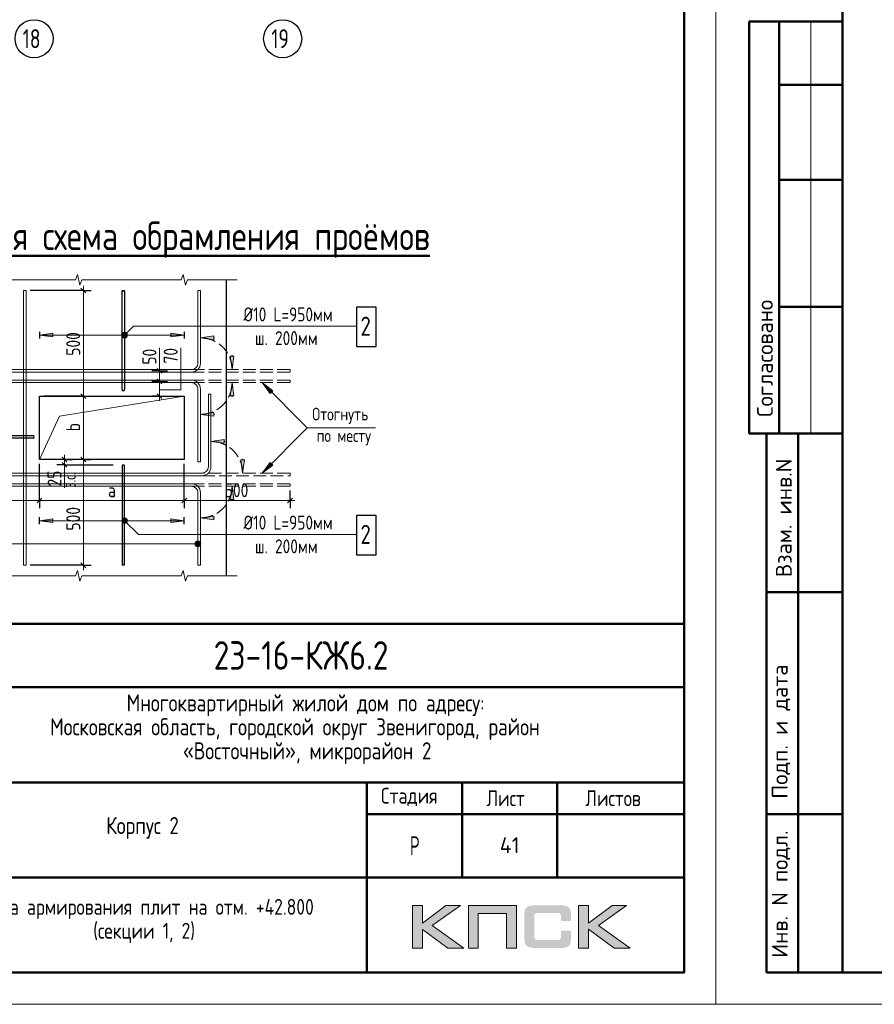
# Model space of a CAD drawing. Header units: millimetres. Extents: x 40580 to 1168286, y -220995 to 81020.
# Tile 318 of 419: x 814592 to 828068, y -128368 to -112842. Entities that reach past the tile are written whole.
import ezdxf

# ---------------------------------------------------------------- set-up
doc = ezdxf.new("R2010")
doc.units = ezdxf.units.MM
doc.linetypes.add('______2', pattern=[270, 200, -70])
doc.linetypes.add('CENTER', pattern=[2, 1.25, -0.25, 0.25, -0.25])
for name, color, linetype, lineweight in [('Standard', 7, 'Continuous', 25), ('Арм.стержн.ниж.зоны 2й ряд', 7, '______2', 25), ('ЖБ Перекрытие средний уровень', 7, 'Continuous', 50), ('ОСИ', 7, 'CENTER', 15), ('Размерная линия_ общее', 7, 'Continuous', 25), ('Текст_ общее', 7, 'Continuous', 25), ('Фоновоя арматура Х1', 52, 'Continuous', 25)]:
    doc.layers.add(name, color=color, linetype=linetype, lineweight=lineweight)
doc.styles.add('GOST 2.304', font='isocpeur.ttf', dxfattribs={"width": 0.8})
doc.styles.add('GOST 2.304-81', font='txt')
doc.styles.add('ISOCPEUR', font='isocpeur.ttf')
doc.styles.get("Standard").update_dxf_attribs({"font": 'isocpeur.ttf'})

msp = doc.modelspace()

# ---------------------------------------------------------------- hatches: boundary and pattern name
h = msp.add_hatch(color=256)
h.paths.add_polyline_path([(821541.2, -126811.5), (821313.7, -126811.5), (820941.7, -127091.5), (820941.7, -126811.5), (820784.1, -126811.5), (820784.1, -127483.6), (820941.7, -127483.6), (820941.7, -127188.3), (821344.2, -127483.6), (821595.9, -127483.6), (821095.2, -127128.2)])
h.paths.add_polyline_path([(821824, -126938), (822269.3, -126938), (822269.3, -127483.6), (822425.6, -127483.6), (822425.6, -126811.5), (822259, -126811.5), (821667.8, -126811.5), (821667.8, -126970.5), (821667.8, -127483.6), (821824, -127483.6)])
h.paths.add_polyline_path([(823563.8, -126808), (823406.1, -126808), (823406.1, -127480.8), (823563.8, -127480.8), (823563.8, -127184.9), (823966.2, -127480.8), (824217.9, -127480.8), (823717.3, -127124.7), (824163.3, -126808), (823936.5, -126808), (823563.8, -127088.1)])
msp.add_hatch(color=256).paths.add_polyline_path([(823274.8, -126882.7), (823272.7, -126875.1), (823269.9, -126868.9), (823266.5, -126862.7), (823263, -126856.4), (823259.5, -126851.6), (823255.4, -126846.8), (823251.2, -126841.9), (823247.1, -126837.8), (823241.6, -126834.3), (823236, -126830.2), (823229.8, -126826.7), (823222.9, -126823.9), (823216, -126821.2), (823208.4, -126818.4), (823200.8, -126816.3), (823182.8, -126812.9), (823163.4, -126810.1), (823142, -126808.7), (823118.5, -126808), (822717.4, -126808), (822693.9, -126808.7), (822673.2, -126810.1), (822653.1, -126812.9), (822635.8, -126816.3), (822627.5, -126819.1), (822619.9, -126821.2), (822613, -126823.9), (822606.8, -126827.4), (822600.6, -126830.2), (822594.3, -126834.3), (822589.5, -126837.8), (822584.7, -126841.9), (822580.5, -126846.8), (822577.1, -126851.6), (822572.9, -126856.4), (822569.4, -126862.7), (822566.7, -126868.9), (822563.9, -126875.8), (822561.2, -126882.7), (822559.1, -126890.3), (822555.6, -126906.9), (822552.9, -126924.9), (822550.8, -126944.9), (822550.8, -126967.1), (822550.8, -127321.1), (822550.8, -127343.2), (822552.9, -127363.3), (822555.6, -127382), (822559.1, -127398.6), (822561.2, -127406.2), (822563.9, -127413.1), (822566.7, -127420), (822569.4, -127426.2), (822572.9, -127431.7), (822577.1, -127437.3), (822580.5, -127442.1), (822584.7, -127447), (822589.5, -127451.1), (822595, -127454.6), (822600.6, -127458), (822606.8, -127461.5), (822613, -127464.9), (822620.6, -127467), (822627.5, -127469.8), (822635.8, -127471.8), (822653.1, -127476), (822673.2, -127478.1), (822694.6, -127480.1), (822717.4, -127480.8), (823118.5, -127480.8), (823142, -127480.1), (823163.4, -127478.8), (823182.8, -127476), (823200.1, -127472.5), (823208.4, -127469.8), (823216, -127467.7), (823222.9, -127464.9), (823229.8, -127461.5), (823236, -127458.7), (823241.6, -127454.6), (823247.1, -127451.1), (823251.2, -127447), (823255.4, -127442.8), (823259.5, -127437.3), (823263, -127432.4), (823266.5, -127426.2), (823269.9, -127420), (823272.7, -127413.8), (823274.8, -127406.2), (823277.5, -127398.6), (823281, -127382), (823283.7, -127364), (823285.1, -127343.2), (823285.8, -127321.1), (823285.8, -127209.8), (823128.9, -127209.8), (823128.9, -127300.4), (823128.9, -127306.6), (823128.2, -127312.8), (823126.8, -127318.3), (823125.4, -127323.9), (823123.3, -127328.7), (823121.2, -127332.9), (823118.5, -127337), (823115, -127340.5), (823111.6, -127343.9), (823107.4, -127346.7), (823102.6, -127348.8), (823097.7, -127350.8), (823092.9, -127352.2), (823086.7, -127352.9), (823080.4, -127353.6), (823074.2, -127354.3), (822750.6, -127354.3), (822745.1, -127353.6), (822740.2, -127352.9), (822736.1, -127350.8), (822731.9, -127348.8), (822727.8, -127346), (822724.3, -127343.2), (822720.9, -127339.8), (822718.1, -127335.6), (822715.3, -127331.5), (822713.3, -127327.3), (822711.2, -127322.5), (822709.8, -127317.6), (822707.7, -127308), (822707.1, -127298.3), (822707.1, -126975.4), (822707.1, -126969.8), (822707.7, -126964.3), (822709.1, -126959.5), (822710.5, -126954.6), (822711.9, -126950.5), (822714, -126947), (822716.7, -126943.6), (822719.5, -126940.1), (822723, -126937.3), (822726.4, -126934.6), (822730.6, -126932.5), (822734.7, -126931.1), (822739.6, -126929.7), (822744.4, -126929), (822749.9, -126928.4), (822755.5, -126928.4), (823074.2, -126928.4), (823080.4, -126928.4), (823086.7, -126929), (823092.2, -126930.4), (823097, -126931.8), (823101.9, -126933.9), (823106.7, -126936), (823110.9, -126939.4), (823114.3, -126942.2), (823117.8, -126946.3), (823120.6, -126950.5), (823123.3, -126954.6), (823125.4, -126959.5), (823126.8, -126964.3), (823128.2, -126969.8), (823128.9, -126976.1), (823128.9, -126982.3), (823128.9, -127056.3), (823285.8, -127056.3), (823285.8, -126967.1), (823285.1, -126944.9), (823283.7, -126924.9), (823281, -126906.9), (823276.8, -126890.3)])
at = {"layer": 'Standard', "linetype": 'Continuous', "lineweight": 13, "transparency": 33554687}
for points in [[(815116.3, -117785.7), (814906.3, -117815.7), (815116.3, -117845.7)], [(816278.9, -117847.5), (816215.3, -117783.8), (816203.8, -117804.2)], [(816278.9, -117847.5), (816203.8, -117804.2), (816258.5, -117858.9)], [(816258.5, -117858.9), (816203.8, -117804.2), (816203.8, -117827.1)], [(816258.5, -117858.9), (816203.8, -117827.1), (816235.6, -117858.9)], [(816235.6, -117858.9), (816203.8, -117827.1), (816215.3, -117847.5)], [(816290.4, -117827.1), (816235.6, -117772.4), (816215.3, -117783.8)], [(816290.4, -117827.1), (816215.3, -117783.8), (816278.9, -117847.5)], [(816290.4, -117804.2), (816258.5, -117772.4), (816235.6, -117772.4)], [(816290.4, -117804.2), (816235.6, -117772.4), (816290.4, -117827.1)], [(816258.5, -117772.4), (816290.4, -117804.2), (816278.9, -117783.8)], [(817651.3, -117829.1), (817441.3, -117859.1), (817651.3, -117889.1)], [(817971.3, -118775.8), (817941.3, -118565.8), (817911.3, -118775.8)], [(818584.2, -118693.1), (818414.5, -118565.8), (818541.8, -118735.5)], [(817817.9, -119462.4), (817607.9, -119492.4), (817817.9, -119522.4)], [(818541.8, -119822.7), (818414.5, -119992.4), (818584.2, -119865.2)], [(817971.3, -120409.1), (817941.3, -120199.1), (817911.3, -120409.1)], [(815116.3, -120712.6), (814906.3, -120742.5), (815116.3, -120772.5)], [(816215.3, -120774.4), (816258.5, -120699.3), (816203.8, -120754)], [(816203.8, -120754), (816258.5, -120699.3), (816235.6, -120699.3)], [(816203.8, -120754), (816235.6, -120699.3), (816203.8, -120731.1)], [(816203.8, -120731.1), (816235.6, -120699.3), (816215.3, -120710.7)], [(816215.3, -120774.4), (816278.9, -120710.7), (816258.5, -120699.3)], [(816235.6, -120785.8), (816278.9, -120710.7), (816215.3, -120774.4)], [(816235.6, -120785.8), (816290.4, -120731.1), (816278.9, -120710.7)], [(816258.5, -120785.8), (816290.4, -120731.1), (816235.6, -120785.8)], [(816258.5, -120785.8), (816290.4, -120754), (816290.4, -120731.1)], [(816290.4, -120754), (816258.5, -120785.8), (816278.9, -120774.4)]]:
    msp.add_hatch(color=7, dxfattribs=at).paths.add_polyline_path(points)
for points in [[(816977.9, -117785.7), (817187.9, -117815.7), (816977.9, -117845.7)], [(817971.3, -118149.1), (817941.3, -118359.1), (817911.3, -118149.1)], [(817651.3, -119095.8), (817441.3, -119065.8), (817651.3, -119035.8)], [(818137.9, -119782.4), (818107.9, -119992.4), (818077.9, -119782.4)], [(816977.9, -120712.6), (817187.9, -120742.5), (816977.9, -120772.5)], [(817651.3, -120729.1), (817441.3, -120699.1), (817651.3, -120669.1)]]:
    msp.add_hatch(color=7, dxfattribs=at).paths.add_polyline_path(points, flags=16)
at = {"layer": 'Текст_ общее', "linetype": 'Continuous', "lineweight": 13, "transparency": 33554687}
for points in [[(817362.6, -121131.1), (817362.6, -121086.1), (817356.3, -121108.6)], [(817378.8, -121147.3), (817378.8, -121069.9), (817362.6, -121086.1)], [(817378.8, -121147.3), (817362.6, -121086.1), (817362.6, -121131.1)], [(817401.3, -121153.6), (817401.3, -121063.6), (817378.8, -121069.9)], [(817401.3, -121153.6), (817378.8, -121069.9), (817378.8, -121147.3)], [(817423.8, -121147.3), (817423.8, -121069.9), (817401.3, -121063.6)], [(817423.8, -121147.3), (817401.3, -121063.6), (817401.3, -121153.6)], [(817440, -121131.1), (817440, -121086.1), (817423.8, -121069.9)], [(817440, -121131.1), (817423.8, -121069.9), (817423.8, -121147.3)], [(817440, -121086.1), (817440, -121131.1), (817446.3, -121108.6)]]:
    msp.add_hatch(color=7, dxfattribs=at).paths.add_polyline_path(points)

# ---------------------------------------------------------------- linework, layer by layer
at = {"lineweight": 0}
for points in [[(820784.1, -127483.6), (820784.1, -126811.5), (820941.7, -126811.5), (820941.7, -127091.5), (821313.7, -126811.5), (821541.2, -126811.5), (821095.2, -127128.2), (821595.9, -127483.6), (821344.2, -127483.6), (820941.7, -127188.3), (820941.7, -127483.6), (820784.1, -127483.6)], [(821824, -127483.6), (821824, -126938), (822269.3, -126938), (822269.3, -127483.6), (822425.6, -127483.6), (822425.6, -126811.5), (822259, -126811.5), (821667.8, -126811.5), (821667.8, -126970.5), (821667.8, -127483.6), (821824, -127483.6)], [(823406.1, -127480.8), (823406.1, -126808), (823563.8, -126808), (823563.8, -127088.1), (823936.5, -126808), (824163.3, -126808), (823717.3, -127124.7), (824217.9, -127480.8), (823966.2, -127480.8), (823563.8, -127184.9), (823563.8, -127480.8), (823406.1, -127480.8)]]:
    msp.add_lwpolyline(points, close=True, dxfattribs=at)
at = {"layer": 'Standard', "color": 7, "linetype": 'Continuous', "lineweight": 50, "transparency": 33554687}
for p, q in [((827568.3, -112868.4), (826095.1, -112868.4)), ((826095.1, -112868.4), (826095.1, -119368.4)), ((826095.1, -112868.4), (826095.1, -119368.4)), ((826568.3, -112868.4), (826568.3, -119368.4)), ((827568.3, -113868.4), (826568.3, -113868.4)), ((827568.3, -115368.4), (826568.3, -115368.4)), ((827568.3, -117368.4), (826568.3, -117368.4)), ((826095.1, -119368.4), (827568.3, -119368.4)), ((826368.3, -127868.4), (826368.3, -119368.4)), ((826368.3, -127868.4), (826368.3, -119368.4)), ((826868.3, -127868.4), (826868.3, -119368.4)), ((826368.3, -121868.4), (827568.3, -121868.4)), ((806568.3, -122368.5), (825068.3, -122368.5)), ((813068.3, -123368.5), (825068.3, -123368.5)), ((813068.3, -124868.5), (825068.3, -124868.5)), ((820068.3, -126368.5), (820068.3, -124868.5)), ((821568.3, -126368.5), (821568.3, -124868.5)), ((823068.3, -126368.5), (823068.3, -124868.5)), ((820068.3, -125368.5), (825068.3, -125368.5)), ((826368.3, -125368.4), (827568.3, -125368.4)), ((813068.3, -126368.5), (825068.3, -126368.5)), ((820068.3, -127868.5), (820068.3, -126368.5)), ((820068.3, -127868.5), (820068.3, -126368.5)), ((827568.3, -127868.4), (826368.3, -127868.4))]:
    msp.add_line(p, q, dxfattribs=at)
at = {"layer": 'Standard', "color": 7, "linetype": 'Continuous', "lineweight": 13, "transparency": 33554687}
for p, q in [((827068.3, -112868.4), (827068.3, -119368.4)), ((815504.6, -116862.4), (815471.3, -116945.8)), ((815537.9, -117029.1), (815504.6, -116862.4)), ((817171.3, -116862.4), (817137.9, -116945.8)), ((817204.6, -117029.1), (817171.3, -116862.4)), ((814687.9, -116945.8), (813904.6, -116945.8)), ((815471.3, -116945.8), (814687.9, -116945.8)), ((815571.3, -116945.8), (815537.9, -117029.1)), ((816354.6, -116945.8), (815571.3, -116945.8)), ((817137.9, -116945.8), (816354.6, -116945.8)), ((817237.9, -116945.8), (817204.6, -117029.1)), ((818021.3, -116945.8), (817237.9, -116945.8)), ((816215.3, -117783.8), (816215.3, -117783.8)), ((816278.9, -117783.8), (816278.9, -117783.8)), ((816215.3, -117847.5), (816215.3, -117847.5)), ((816278.9, -117847.5), (816278.9, -117847.5)), ((816798.4, -118379.1), (816798.4, -118019.1)), ((818414.5, -118565.8), (818414.5, -118565.8)), ((818414.5, -118565.8), (818414.5, -118565.8)), ((818414.5, -118565.8), (818414.5, -118565.8)), ((818414.5, -118565.8), (818541.8, -118735.5)), ((818584.2, -118693.1), (818414.5, -118565.8)), ((818541.8, -118735.5), (818584.2, -118693.1)), ((818563, -118714.3), (818573.6, -118724.9)), ((818541.8, -119822.7), (818414.5, -119992.4)), ((818584.2, -119865.2), (818541.8, -119822.7)), ((818563, -119843.9), (818573.6, -119833.3)), ((815300.3, -119872.4), (815300.3, -120225.8)), ((818414.5, -119992.4), (818584.2, -119865.2)), ((818414.5, -119992.4), (818414.5, -119992.4)), ((818414.5, -119992.4), (818414.5, -119992.4)), ((818414.5, -119992.4), (818414.5, -119992.4)), ((816215.3, -120710.7), (816215.3, -120710.7)), ((816215.3, -120774.4), (816215.3, -120774.4)), ((816278.9, -120710.7), (816278.9, -120710.7)), ((816278.9, -120774.4), (816278.9, -120774.4)), ((815471.3, -121612.4), (815504.6, -121529.1)), ((815504.6, -121529.1), (815537.9, -121695.8)), ((817137.9, -121612.4), (817171.3, -121529.1)), ((817171.3, -121529.1), (817204.6, -121695.8)), ((813904.6, -121612.4), (814687.9, -121612.4)), ((814687.9, -121612.4), (815471.3, -121612.4)), ((815537.9, -121695.8), (815571.3, -121612.4)), ((815571.3, -121612.4), (816354.6, -121612.4)), ((816354.6, -121612.4), (817137.9, -121612.4)), ((817204.6, -121695.8), (817237.9, -121612.4)), ((817237.9, -121612.4), (818021.3, -121612.4)), ((818021.3, -121612.4), (818021.3, -121612.4))]:
    msp.add_line(p, q, dxfattribs=at)
at = {"layer": 'Standard', "color": 251, "linetype": 'Continuous', "lineweight": 13, "true_color": 0x494949, "transparency": 33554687}
for p, q in [((815116.3, -117785.7), (814906.3, -117815.7)), ((817187.9, -117815.7), (814906.3, -117815.7)), ((814906.3, -117815.7), (814906.3, -117815.7)), ((814906.3, -117815.7), (814906.3, -117815.7)), ((814906.3, -117815.7), (814906.3, -117815.7)), ((814906.3, -117815.7), (815116.3, -117845.7)), ((815116.3, -117845.7), (815116.3, -117785.7)), ((815116.3, -117815.7), (815131.3, -117815.7)), ((816977.9, -117815.7), (816962.9, -117815.7)), ((816977.9, -117845.7), (816977.9, -117785.7)), ((816977.9, -117785.7), (817187.9, -117815.7)), ((817187.9, -117815.7), (816977.9, -117845.7)), ((817187.9, -117815.7), (817187.9, -117815.7)), ((817187.9, -117815.7), (817187.9, -117815.7)), ((817187.9, -117815.7), (817187.9, -117815.7)), ((817651.3, -117829.1), (817441.3, -117859.1)), ((817651.3, -117889.1), (817651.3, -117829.1)), ((817441.3, -117859.1), (817441.3, -117859.1)), ((817441.3, -117859.1), (817441.3, -117859.1)), ((817441.3, -117859.1), (817441.3, -117859.1)), ((817441.3, -117859.1), (817651.3, -117889.1)), ((817651.3, -117859.1), (817666.3, -117859.1)), ((817941.3, -118359.1), (817911.3, -118149.1)), ((817911.3, -118149.1), (817971.3, -118149.1)), ((817941.3, -118149.1), (817941.3, -118134.1)), ((817971.3, -118149.1), (817941.3, -118359.1)), ((817941.3, -118359.1), (817941.3, -118359.1)), ((817941.3, -118359.1), (817941.3, -118359.1)), ((817941.3, -118359.1), (817941.3, -118359.1)), ((817941.3, -118565.8), (817911.3, -118775.8)), ((817941.3, -118565.8), (817941.3, -118565.8)), ((817941.3, -118565.8), (817941.3, -118565.8)), ((817941.3, -118565.8), (817941.3, -118565.8)), ((817971.3, -118775.8), (817941.3, -118565.8)), ((817911.3, -118775.8), (817971.3, -118775.8)), ((817941.3, -118775.8), (817941.3, -118790.8)), ((817441.3, -119065.8), (817651.3, -119035.8)), ((817441.3, -119065.8), (817441.3, -119065.8)), ((817441.3, -119065.8), (817441.3, -119065.8)), ((817441.3, -119065.8), (817441.3, -119065.8)), ((817651.3, -119095.8), (817441.3, -119065.8)), ((817651.3, -119035.8), (817651.3, -119095.8)), ((817651.3, -119065.8), (817666.3, -119065.8)), ((817817.9, -119462.4), (817607.9, -119492.4)), ((817607.9, -119492.4), (817607.9, -119492.4)), ((817607.9, -119492.4), (817607.9, -119492.4)), ((817607.9, -119492.4), (817607.9, -119492.4)), ((817607.9, -119492.4), (817817.9, -119522.4)), ((817817.9, -119522.4), (817817.9, -119462.4)), ((817817.9, -119492.4), (817832.9, -119492.4)), ((818107.9, -119992.4), (818077.9, -119782.4)), ((818077.9, -119782.4), (818137.9, -119782.4)), ((818107.9, -119782.4), (818107.9, -119767.4)), ((818137.9, -119782.4), (818107.9, -119992.4)), ((818107.9, -119992.4), (818107.9, -119992.4)), ((818107.9, -119992.4), (818107.9, -119992.4)), ((818107.9, -119992.4), (818107.9, -119992.4)), ((817941.3, -120199.1), (817911.3, -120409.1)), ((817941.3, -120199.1), (817941.3, -120199.1)), ((817941.3, -120199.1), (817941.3, -120199.1)), ((817941.3, -120199.1), (817941.3, -120199.1)), ((817971.3, -120409.1), (817941.3, -120199.1)), ((817911.3, -120409.1), (817971.3, -120409.1)), ((817941.3, -120409.1), (817941.3, -120424.1)), ((815116.3, -120712.6), (814906.3, -120742.5)), ((817187.9, -120742.5), (814906.3, -120742.5)), ((814906.3, -120742.5), (814906.3, -120742.5)), ((814906.3, -120742.5), (814906.3, -120742.5)), ((814906.3, -120742.5), (814906.3, -120742.5)), ((814906.3, -120742.5), (815116.3, -120772.5)), ((815116.3, -120772.5), (815116.3, -120712.6)), ((815116.3, -120742.5), (815131.3, -120742.5)), ((816977.9, -120742.5), (816962.9, -120742.5)), ((816977.9, -120772.5), (816977.9, -120712.6)), ((816977.9, -120712.6), (817187.9, -120742.5)), ((817187.9, -120742.5), (816977.9, -120772.5)), ((817187.9, -120742.5), (817187.9, -120742.5)), ((817187.9, -120742.5), (817187.9, -120742.5)), ((817187.9, -120742.5), (817187.9, -120742.5)), ((817441.3, -120699.1), (817651.3, -120669.1)), ((817441.3, -120699.1), (817441.3, -120699.1)), ((817441.3, -120699.1), (817441.3, -120699.1)), ((817441.3, -120699.1), (817441.3, -120699.1)), ((817651.3, -120729.1), (817441.3, -120699.1)), ((817651.3, -120669.1), (817651.3, -120729.1)), ((817651.3, -120699.1), (817666.3, -120699.1))]:
    msp.add_line(p, q, dxfattribs=at)
at = {"layer": 'Standard', "color": 7, "linetype": '______2', "lineweight": 13, "transparency": 33554687}
for p, q in [((818854.6, -118359.1), (817301.3, -118359.1)), ((817301.3, -118399.1), (818854.6, -118399.1)), ((818854.6, -118399.1), (818854.6, -118359.1)), ((817301.3, -118525.8), (818854.6, -118525.8)), ((818854.6, -118565.8), (817301.3, -118565.8)), ((818854.6, -118525.8), (818854.6, -118565.8)), ((818854.6, -119992.4), (817467.9, -119992.4)), ((818854.6, -120032.4), (818854.6, -119992.4)), ((817301.3, -120159.1), (818854.6, -120159.1)), ((817467.9, -120032.4), (818854.6, -120032.4)), ((818854.6, -120159.1), (818854.6, -120199.1)), ((818854.6, -120199.1), (817301.3, -120199.1))]:
    msp.add_line(p, q, dxfattribs=at)
at = {"layer": 'Standard', "color": 7, "linetype": 'Continuous', "lineweight": 25, "transparency": 33554687}
for p, q in [((825068.3, -127868.5), (825068.3, -122368.5)), ((806568.3, -127868.5), (825068.3, -127868.5)), ((806568.3, -127868.5), (825068.3, -127868.5)), ((806568.3, -127868.5), (825068.3, -127868.5))]:
    msp.add_line(p, q, dxfattribs=at)
at = {"layer": 'Standard', "color": 7, "linetype": 'Continuous', "lineweight": 13, "transparency": 33554687}
for points in [[(783568.3, -128368.4), (825568.3, -128368.4), (825568.3, -98668.4), (783568.3, -98668.4), (783568.3, -128368.4)], [(825568.3, -128368.4), (867568.3, -128368.4), (867568.3, -98668.4), (825568.3, -98668.4), (825568.3, -128368.4)]]:
    msp.add_lwpolyline(points, close=True, dxfattribs=at)
at = {"layer": 'Standard', "color": 7, "linetype": 'Continuous', "lineweight": 50, "transparency": 33554687}
for points in [[(785568.3, -99168.4), (825068.3, -99168.4), (825068.3, -127868.4), (785568.3, -127868.4), (785568.3, -99168.4)], [(827568.3, -99168.4), (867068.3, -99168.4), (867068.3, -127868.4), (827568.3, -127868.4), (827568.3, -99168.4)]]:
    msp.add_lwpolyline(points, close=True, dxfattribs=at)
at = {"layer": 'Standard', "color": 7, "linetype": 'Continuous', "lineweight": 13, "transparency": 33554687}
for points in [[(814692.9, -117112.4), (814692.9, -121445.8), (814652.9, -121445.8), (814652.9, -117112.4), (814692.9, -117112.4)], [(816247.1, -117119.1), (816207.1, -117119.1), (816207.1, -117112.4), (816247.1, -117112.4), (816247.1, -117119.1)], [(817401.3, -118259.1), (817401.3, -117112.4), (817441.3, -117112.4), (817441.3, -118259.1)], [(819905.6, -117675.2), (816387.5, -117675.2), (816247.1, -117815.7)], [(817131.7, -118019.1), (817131.7, -118679.1), (816798.4, -118679.1)], [(817301.3, -118359.1), (813239.6, -118359.1), (813239.6, -118399.1), (817301.3, -118399.1)], [(817301.3, -118565.8), (813239.6, -118565.8), (813239.6, -118525.8), (817301.3, -118525.8)], [(820201.2, -119279.1), (819127.8, -119279.1), (818414.5, -118565.8)], [(817401.3, -118665.8), (817401.3, -119812.4), (817441.3, -119812.4), (817441.3, -118665.8)], [(817567.9, -119892.4), (817567.9, -118745.8), (817607.9, -118745.8), (817607.9, -119892.4)], [(814906.3, -119779.1), (815219.7, -119092.6), (817187.9, -118779.1)], [(820201.2, -119279.1), (819127.8, -119279.1), (818414.5, -119992.4)], [(817467.9, -119992.4), (813239.6, -119992.4), (813239.6, -120032.4), (817467.9, -120032.4)], [(817301.3, -120199.1), (813239.6, -120199.1), (813239.6, -120159.1), (817301.3, -120159.1)], [(817401.3, -120299.1), (817401.3, -121445.8), (817441.3, -121445.8), (817441.3, -120299.1)], [(819905.6, -120958.4), (816463, -120958.4), (816247.1, -120742.5)], [(816247.1, -121439.1), (816207.1, -121439.1), (816207.1, -121445.8), (816247.1, -121445.8), (816247.1, -121439.1)]]:
    msp.add_lwpolyline(points, dxfattribs=at)
at = {"layer": 'Standard', "color": 7, "linetype": 'Continuous', "lineweight": 25, "transparency": 33554687}
for points in [[(816207.1, -118675.8), (816207.1, -117119.1), (816247.1, -117119.1), (816247.1, -118675.8)], [(814802.9, -119439.1), (813246.3, -119439.1), (813246.3, -119399.1), (814802.9, -119399.1)], [(816207.1, -119882.4), (816207.1, -121439.1), (816247.1, -121439.1), (816247.1, -119882.4)]]:
    msp.add_lwpolyline(points, dxfattribs=at)
at = {"layer": 'Standard', "color": 7, "linetype": 'Continuous', "lineweight": 13, "transparency": 33554687}
for centre in [(816247.1, -117815.7), (816247.1, -120742.5)]:
    msp.add_circle(centre, 45, dxfattribs=at)
at = {"layer": 'Standard', "color": 251, "linetype": '______2', "lineweight": 13, "true_color": 0x494949, "transparency": 33554687}
for centre, start, end in [((817441.3, -118359.1), 0, 90), ((817441.3, -118565.8), 270, 0), ((817607.9, -119992.4), 0, 90), ((817441.3, -120199.1), 270, 0)]:
    msp.add_arc(centre, 500, start, end, dxfattribs=at)
at = {"layer": 'Standard', "color": 7, "linetype": 'Continuous', "lineweight": 13, "transparency": 33554687}
for centre, radius, start, end in [((817301.3, -118259.1), 100, 270, 0), ((817301.3, -118259.1), 140, 270, 0), ((817301.3, -118665.8), 140, 0, 90), ((817301.3, -118665.8), 100, 0, 90), ((817467.9, -119892.4), 100, 270, 0), ((817467.9, -119892.4), 140, 270, 0), ((817301.3, -120299.1), 140, 0, 90), ((817301.3, -120299.1), 100, 0, 90)]:
    msp.add_arc(centre, radius, start, end, dxfattribs=at)
at = {"layer": 'Standard', "color": 7, "linetype": 'Continuous', "lineweight": 25, "transparency": 33554687}
for centre, start, end in [((816227.1, -118675.8), 180, 0), ((814802.9, -119419.1), 270, 90), ((816227.1, -119882.4), 0, 180)]:
    msp.add_arc(centre, 20, start, end, dxfattribs=at)
at = {"layer": 'Арм.стержн.ниж.зоны 2й ряд', "color": 251, "linetype": 'Continuous', "lineweight": 25, "true_color": 0x494949, "transparency": 33554687}
for p, q in [((814906.3, -117762.3), (814906.3, -117869)), ((817187.9, -117762.3), (817187.9, -117869)), ((814906.3, -120795.9), (814906.3, -120689.2)), ((817187.9, -120795.9), (817187.9, -120689.2))]:
    msp.add_line(p, q, dxfattribs=at)
at = {"layer": 'ЖБ Перекрытие средний уровень', "color": 7, "linetype": 'Continuous', "lineweight": -3, "transparency": 33554687}
msp.add_line((817854.6, -121612.4), (817854.6, -116945.8), dxfattribs=at)
msp.add_lwpolyline([(814906.3, -118779.1), (817187.9, -118779.1), (817187.9, -119779.1), (814906.3, -119779.1), (814906.3, -118779.1)], dxfattribs=at)
at = {"layer": 'ОСИ', "color": 7, "linetype": 'Continuous', "lineweight": -3, "transparency": 33554687}
for centre in [(814818.8, -113142.1), (818738.8, -113142.1)]:
    msp.add_circle(centre, 300, dxfattribs=at)
at = {"layer": 'Размерная линия_ общее', "color": 7, "linetype": 'Continuous', "lineweight": 13, "transparency": 33554687}
for p, q in [((815596, -117112.4), (815596, -117037.4)), ((815596, -118779.1), (815596, -117112.4)), ((816798.4, -118379.1), (816798.4, -118304.1)), ((816798.4, -118779.1), (816798.4, -118545.8)), ((816798.4, -118779.1), (816798.4, -118854.1)), ((815300.3, -119779.1), (815300.3, -119704.1)), ((815596, -119779.1), (815596, -119704.1)), ((815300.3, -119779.1), (815300.3, -119862.4)), ((815300.3, -119862.4), (815300.3, -119937.4)), ((815596, -119779.1), (815596, -119854.1)), ((814906.3, -120422.4), (813239.6, -120422.4)), ((814906.3, -120422.4), (814831.3, -120422.4)), ((814906.3, -120422.4), (814981.3, -120422.4)), ((814906.3, -120422.4), (817187.9, -120422.4)), ((817187.9, -120422.4), (817112.9, -120422.4)), ((817187.9, -120422.4), (818854.6, -120422.4)), ((817187.9, -120422.4), (817262.9, -120422.4)), ((818854.6, -120422.4), (818929.6, -120422.4)), ((815596, -121445.8), (815596, -121520.8))]:
    msp.add_line(p, q, dxfattribs=at)
at = {"layer": 'Размерная линия_ общее', "color": 253, "linetype": 'Continuous', "lineweight": -3, "true_color": 0xa0a0a0, "transparency": 33554687}
for p, q in [((815596, -117112.4), (814759.6, -117112.4)), ((815596, -117112.4), (815471, -117112.4)), ((815596, -117112.4), (815721, -117112.4)), ((816798.4, -118379.1), (816673.4, -118379.1)), ((816798.4, -118379.1), (816923.4, -118379.1)), ((816798.4, -118379.1), (816798.4, -118379.1)), ((816798.4, -118545.8), (816673.4, -118545.8)), ((816798.4, -118545.8), (816923.4, -118545.8)), ((816798.4, -118545.8), (816804.5, -118545.8)), ((815596, -118779.1), (815471, -118779.1)), ((815596, -118779.1), (815721, -118779.1)), ((816798.4, -118779.1), (816673.4, -118779.1)), ((816798.4, -118779.1), (816923.4, -118779.1)), ((816798.4, -118779.1), (816804.5, -118779.1)), ((814906.3, -120422.4), (814906.3, -119845.8)), ((814906.3, -120422.4), (814906.3, -119845.8)), ((815596, -119779.1), (814972.9, -119779.1)), ((815300.3, -119779.1), (815175.3, -119779.1)), ((815300.3, -119862.4), (815175.3, -119862.4)), ((815300.3, -119779.1), (815233.6, -119779.1)), ((815300.3, -119779.1), (815425.3, -119779.1)), ((815300.3, -119862.4), (815425.3, -119862.4)), ((815596, -119779.1), (815471, -119779.1)), ((815596, -119779.1), (815471, -119779.1)), ((815596, -119779.1), (815721, -119779.1)), ((815596, -119779.1), (815596, -119779.1)), ((815596, -119779.1), (815721, -119779.1)), ((817187.9, -120422.4), (817187.9, -119845.8)), ((817187.9, -120422.4), (817187.9, -119845.8)), ((814906.3, -120422.4), (814906.3, -120297.4)), ((814906.3, -120422.4), (814906.3, -120297.4)), ((817187.9, -120422.4), (817187.9, -120297.4)), ((817187.9, -120422.4), (817187.9, -120297.4)), ((818854.6, -120422.4), (818854.6, -120265.8)), ((818854.6, -120422.4), (818854.6, -120297.4)), ((814906.3, -120422.4), (814906.3, -120547.4)), ((814906.3, -120422.4), (814906.3, -120547.4)), ((817187.9, -120422.4), (817187.9, -120547.4)), ((817187.9, -120422.4), (817187.9, -120547.4)), ((818854.6, -120422.4), (818854.6, -120547.4)), ((815596, -121445.8), (814759.6, -121445.8)), ((815596, -121445.8), (815471, -121445.8)), ((815596, -121445.8), (815721, -121445.8))]:
    msp.add_line(p, q, dxfattribs=at)
at = {"layer": 'Размерная линия_ общее', "color": 7, "linetype": 'Continuous', "lineweight": 25, "transparency": 33554687}
for p, q in [((815633.5, -117149.9), (815558.5, -117074.9)), ((816835.9, -118416.6), (816760.9, -118341.6)), ((816835.9, -118583.3), (816760.9, -118508.3)), ((815633.5, -118816.6), (815558.5, -118741.6)), ((816835.9, -118816.6), (816760.9, -118741.6)), ((815262.8, -119741.6), (815337.8, -119816.6)), ((815262.8, -119824.9), (815337.8, -119899.9)), ((815633.5, -119816.6), (815558.5, -119741.6)), ((815558.5, -119741.6), (815633.5, -119816.6)), ((814943.8, -120384.9), (814868.8, -120459.9)), ((814868.8, -120459.9), (814943.8, -120384.9)), ((817150.4, -120459.9), (817225.4, -120384.9)), ((817150.4, -120459.9), (817225.4, -120384.9)), ((818817.1, -120459.9), (818892.1, -120384.9)), ((815558.5, -121408.3), (815633.5, -121483.3))]:
    msp.add_line(p, q, dxfattribs=at)
at = {"layer": 'Размерная линия_ общее', "color": 7, "linetype": 'Continuous', "lineweight": 13, "transparency": 33554687}
for points in [[(816798.4, -118545.8), (816798.4, -118389.5), (816798.4, -118389.5), (816798.4, -118379.1)], [(815596, -119779.1), (815596, -119323.1), (815596, -119323.1), (815596, -118779.1)], [(815596, -119779.1), (815596, -120876.7), (815596, -120876.7), (815596, -121445.8)]]:
    msp.add_lwpolyline(points, dxfattribs=at)
at = {"layer": 'Размерная линия_ общее', "color": 253, "linetype": 'Continuous', "lineweight": -3, "true_color": 0xa0a0a0, "transparency": 33554687}
for points in [[(815596, -118779.1), (815579, -118779.1), (815579, -118779.1), (814972.9, -118779.1)], [(815300.3, -119862.4), (815404.4, -119862.4), (815404.4, -119862.4), (816066.9, -119862.4)]]:
    msp.add_lwpolyline(points, dxfattribs=at)
at = {"layer": 'Текст_ общее', "color": 7, "linetype": 'Continuous', "lineweight": 13, "transparency": 33554687}
for p, q in [((817401.3, -121063.6), (817401.3, -121063.6)), ((817356.3, -121108.6), (817356.3, -121108.6)), ((817401.3, -121153.6), (817401.3, -121153.6)), ((817446.3, -121108.6), (817446.3, -121108.6))]:
    msp.add_line(p, q, dxfattribs=at)
msp.add_lwpolyline([(817401.3, -121108.6), (814227.2, -121108.6), (811582.5, -121108.6)], dxfattribs=at)
msp.add_circle((817401.3, -121108.6), 45, dxfattribs=at)
at = {"layer": 'Фоновоя арматура Х1', "color": 7, "linetype": 'Continuous', "lineweight": 25, "transparency": 33554687}
for points in [[(819905.6, -117995.2), (820215.7, -117995.2), (820215.7, -117375.2), (819905.6, -117375.2), (819905.6, -117995.2)], [(819905.6, -121278.4), (820215.7, -121278.4), (820215.7, -120658.4), (819905.6, -120658.4), (819905.6, -121278.4)]]:
    msp.add_lwpolyline(points, dxfattribs=at)

# ---------------------------------------------------------------- texts
at = {"layer": 'Standard', "color": 7, "linetype": 'Continuous', "lineweight": 50, "transparency": 33554687, "char_height": 250, "attachment_point": 7, "rotation": 90, "style": 'ISOCPEUR'}
for s, insert, width in [('\\A1;{\\fISOCPEUR|i0|b0;\\H250.000000;\\W1.000000;\\C7;Согласовано}\\P', (826468.3, -119107), 2071.875), ('\\A1;{\\fISOCPEUR|i0|b0;\\H250.000000;\\W1.000000;\\C7;Взам. инв.N}\\P', (826766.2, -121632.6), 1909.099), ('\\A1;{\\fISOCPEUR|i0|b0;\\H250.000000;\\W1.000000;\\C7;Подп. и дата}\\P', (826742.6, -125126.3), 2197.059), ('\\A1;{\\fISOCPEUR|i0|b0;\\H250.000000;\\W1.000000;\\C7;Инв. N подл.}\\P', (826742.6, -127634.4), 2021.795)]:
    msp.add_mtext(s, dxfattribs=dict(at, insert=insert, width=width))
at = {"layer": 'Standard', "color": 7, "linetype": 'Continuous', "lineweight": 25, "transparency": 33554687, "attachment_point": 7}
for s, insert, char_height, width, style in [('Ø10\\~L=950мм', (818120.1, -117599.4), 220, 1488.027, 'GOST 2.304'), ('ш.\\~200мм', (818301.6, -117973.4), 220, 1125.9, 'GOST 2.304'), ('Ø10\\~L=950мм', (818120.1, -120882.6), 220, 1488.027, 'GOST 2.304'), ('ш.\\~200мм', (818301.6, -121256.6), 220, 1125.9, 'GOST 2.304'), ('Многоквартирный\\~жилой\\~дом\\~по\\~адресу:\\~', (816278.3, -123823.4), 270, 5717.08, 'GOST 2.304-81'), ('Московская\\~область,\\~городской\\~округ\\~Звенигород,\\~район\\~', (815072.3, -124201.4), 270, 8136.208, 'GOST 2.304-81'), ('«Восточный»,\\~микрорайон\\~2', (817164.8, -124579.4), 270, 3952.828, 'GOST 2.304-81'), ('Стадия', (820288.8, -125243.7), 250, 1031.116, 'GOST 2.304-81'), ('Лист', (821951.9, -125243.7), 250, 782.227, 'GOST 2.304-81'), ('Листов', (823511.1, -125243.7), 250, 1066.51, 'GOST 2.304-81'), ('Корпус\\~2', (815956.3, -125758.5), 270, 1362.881, 'GOST 2.304-81'), ('\\W0.77;Р', (820745.3, -126018.5), 300, 262.925, 'GOST 2.304-81')]:
    msp.add_mtext(s, dxfattribs=dict(at, insert=insert, char_height=char_height, width=width, style=style))
at = {"layer": 'Standard', "color": 7, "linetype": 'Continuous', "lineweight": -3, "transparency": 33554687, "char_height": 200, "attachment_point": 7, "style": 'GOST 2.304'}
for s, insert, width in [('Отогнуть', (819204.6, -119215.2), 1109.082), ('по\\~месту', (819274.6, -119555.2), 1038.007)]:
    msp.add_mtext(s, dxfattribs=dict(at, insert=insert, width=width))
at = {"layer": 'Standard', "color": 7, "linetype": 'Continuous', "lineweight": 50, "transparency": 33554687, "insert": (817650.8, -123093.4), "char_height": 450, "width": 3070.526, "attachment_point": 7, "style": 'GOST 2.304-81'}
msp.add_mtext('23-16-КЖ6.2', dxfattribs=at)
at = {"layer": 'Standard', "color": 7, "linetype": 'Continuous', "lineweight": 13, "transparency": 33554687, "insert": (822318.3, -125858.5), "char_height": 250, "width": 420.588, "attachment_point": 5, "style": 'ISOCPEUR'}
msp.add_mtext('\\A1;{\\fISOCPEUR|i0|b0;\\H250.000000;\\W1.000000;\\C7;41}\\P', dxfattribs=at)
at = {"layer": 'Standard', "color": 7, "linetype": 'Continuous', "lineweight": 25, "transparency": 33554687, "insert": (816554.3, -126706.7), "char_height": 250, "width": 6391.875, "attachment_point": 2, "line_spacing_factor": 0.903614}
msp.add_mtext('{\\fGOST 2.304-81|b0|i0|c0|p0;Схема армирования плит на отм. +42.800}\\P{\\fGOST 2.304-81|b0|i0|c0|p0;(секции 1, 2)}', dxfattribs=at)
at = {"layer": 'ОСИ', "color": 7, "linetype": 'Continuous', "lineweight": 25, "transparency": 33554687, "char_height": 300, "width": 472.649, "attachment_point": 7, "style": 'ISOCPEUR'}
for s, insert in [('\\W0.75;18', (814638.8, -113292.1)), ('\\W0.75;19', (818558.8, -113292.1))]:
    msp.add_mtext(s, dxfattribs=dict(at, insert=insert))
at = {"layer": 'Размерная линия_ общее', "color": 7, "linetype": 'Continuous', "lineweight": 25, "transparency": 33554687, "char_height": 220, "attachment_point": 7, "rotation": 90, "style": 'GOST 2.304-81'}
for s, insert, width in [('500', (815546, -118141.3), 516.384), ('50', (816748.4, -118281.6), 375.735), ('70', (817083.7, -118263.9), 391.311), ('b', (815546, -119333.8), 235.085), ('25', (815250.3, -120203.2), 375.735), ('500', (815546, -120897.9), 516.384)]:
    msp.add_mtext(s, dxfattribs=dict(at, insert=insert, width=width))
at = {"layer": 'Размерная линия_ общее', "color": 7, "linetype": 'Continuous', "lineweight": -3, "transparency": 33554687, "insert": (815474.1, -120225.2), "char_height": 180, "width": 364.963, "attachment_point": 7, "rotation": 90, "style": 'GOST 2.304-81'}
msp.add_mtext('з.с.', dxfattribs=at)
at = {"layer": 'Размерная линия_ общее', "color": 7, "linetype": 'Continuous', "lineweight": 25, "transparency": 33554687, "char_height": 220, "attachment_point": 7, "style": 'GOST 2.304-81'}
for s, insert, width in [('а', (815984.2, -120372), 235.085), ('500', (817825.8, -120372.4), 516.396)]:
    msp.add_mtext(s, dxfattribs=dict(at, insert=insert, width=width))
at = {"layer": 'Текст_ общее', "color": 7, "linetype": 'Continuous', "lineweight": 50, "transparency": 33554687, "insert": (810793.5, -116597.5), "char_height": 450, "width": 10170.264, "attachment_point": 7, "style": 'GOST 2.304'}
msp.add_mtext('{\\LПринципиальная\\~схема\\~обрамления\\~проёмов}', dxfattribs=at)
at = {"layer": 'Фоновоя арматура Х1', "color": 7, "linetype": 'Continuous', "lineweight": 25, "transparency": 33554687, "char_height": 300, "width": 341.803, "attachment_point": 7, "style": 'GOST 2.304'}
for insert in [(819965.6, -117825.2), (819965.6, -121108.4)]:
    msp.add_mtext('2', dxfattribs=dict(at, insert=insert))

doc.saveas('drawing.dxf')
